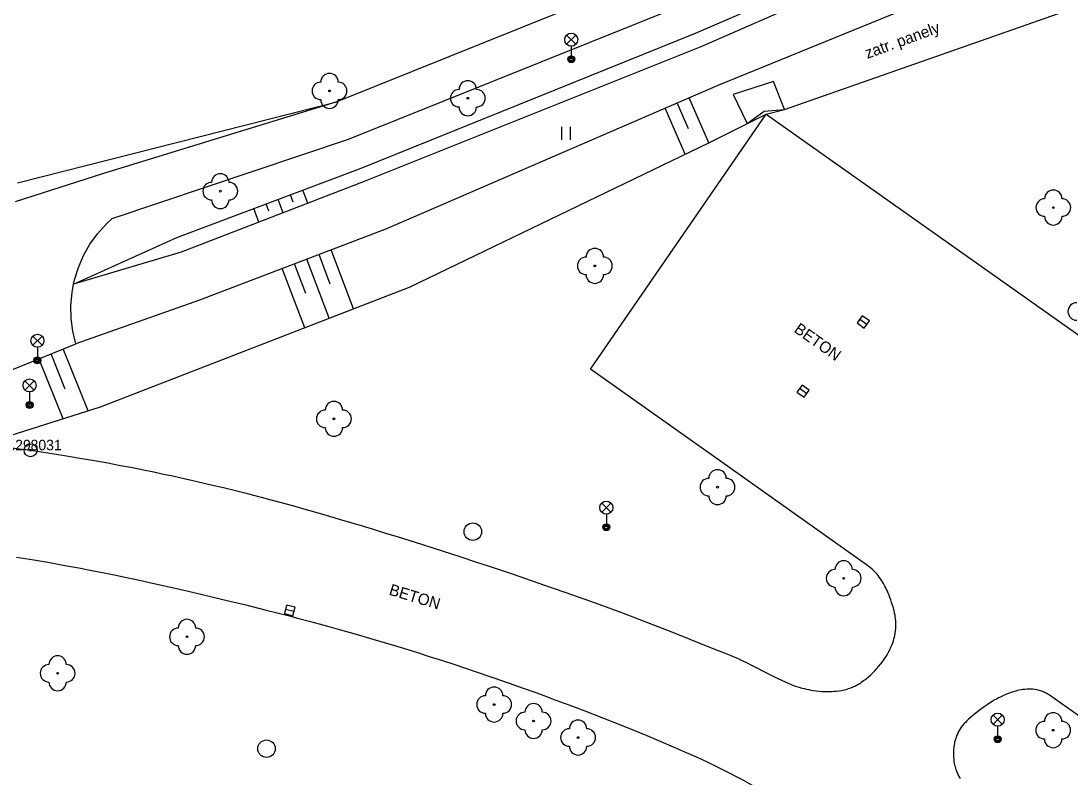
# Model space of a CAD drawing. Extents: x -539515 to -538098, y -1182060 to -1180157.
# Drawn here: x -538776.9 to -538716.8, y -1181100.4 to -1181057.1 of the extents above; entities that cross this region are included whole.
import ezdxf

# ---------------------------------------------------------------- set-up
doc = ezdxf.new("R2010")
doc.units = 0
for name, color, linetype in [('Vrstva 13', 7, 'Continuous'), ('Vrstva 21', 7, 'Continuous'), ('Vrstva 22', 7, 'Continuous'), ('Vrstva 23', 7, 'Continuous'), ('Vrstva 27', 7, 'Continuous'), ('Vrstva 29', 7, 'Continuous'), ('Vrstva 33', 7, 'Continuous'), ('Vrstva 36', 7, 'Continuous'), ('Vrstva 40', 7, 'Continuous'), ('Vrstva 88', 7, 'Continuous')]:
    doc.layers.add(name, color=color, linetype=linetype)

msp = doc.modelspace()

# ---------------------------------------------------------------- linework, layer by layer
at = {"layer": 'Vrstva 13'}
for p, q in [((-538739.389, -1181053.868), (-538758.831, -1181061.694)), ((-538758.154, -1181063.833), (-538738.78, -1181056.061)), ((-538758.831, -1181061.694), (-538772.191, -1181065.795)), ((-538771.702, -1181068.376), (-538758.154, -1181063.833)), ((-538772.191, -1181065.795), (-538777.247, -1181067.406)), ((-538779.48, -1181077.833), (-538773.769, -1181075.54))]:
    msp.add_line(p, q, dxfattribs=at)
for points in [[(-538736.106, -1181061.274), (-538735.314, -1181062.919), (-538734.338, -1181062.227), (-538733.175, -1181062.121), (-538733.801, -1181060.523), (-538736.106, -1181061.274)], [(-538773.769, -1181075.54), (-538773.944, -1181074.82), (-538774.04, -1181074.084), (-538774.057, -1181073.343), (-538773.994, -1181072.604), (-538773.91, -1181072.13), (-538773.851, -1181071.877), (-538773.631, -1181071.169), (-538773.336, -1181070.488), (-538772.97, -1181069.844), (-538772.536, -1181069.243), (-538772.04, -1181068.691), (-538771.702, -1181068.376)]]:
    msp.add_lwpolyline(points, dxfattribs=at)
at = {"layer": 'Vrstva 21'}
for radius in [0.375, 0.05]:
    msp.add_circle((-538776.37, -1181081.64), radius, dxfattribs=at)
at = {"layer": 'Vrstva 22'}
for centre in [(-538759.24, -1181061.06), (-538751.32, -1181061.48), (-538765.5, -1181066.8), (-538717.77, -1181067.74), (-538744.04, -1181071.08), (-538758.99, -1181079.84), (-538737.01, -1181083.75), (-538729.78, -1181088.97), (-538767.41, -1181092.32), (-538774.82, -1181094.41), (-538749.81, -1181096.2), (-538747.55, -1181097.14), (-538745, -1181098.09), (-538717.78, -1181097.67)]:
    msp.add_circle(centre, 0.05, dxfattribs=at)
for centre, start, end in [((-538759.24, -1181060.56), 0, 180), ((-538759.74, -1181061.06), 90, 270), ((-538758.74, -1181061.06), 270, 90), ((-538751.32, -1181060.98), 0, 180), ((-538751.82, -1181061.48), 90, 270), ((-538750.82, -1181061.48), 270, 90), ((-538759.24, -1181061.56), 180, 0), ((-538751.32, -1181061.98), 180, 0), ((-538766, -1181066.8), 90, 270), ((-538765.5, -1181066.3), 0, 180), ((-538765, -1181066.8), 270, 90), ((-538717.77, -1181067.24), 0, 180), ((-538765.5, -1181067.3), 180, 0), ((-538718.27, -1181067.74), 90, 270), ((-538717.27, -1181067.74), 270, 90), ((-538717.77, -1181068.24), 180, 0), ((-538744.04, -1181070.58), 0, 180), ((-538744.54, -1181071.08), 90, 270), ((-538743.54, -1181071.08), 270, 90), ((-538744.04, -1181071.58), 180, 0), ((-538716.43, -1181073.69), 90, 270), ((-538758.99, -1181079.34), 0, 180), ((-538759.49, -1181079.84), 90, 270), ((-538758.49, -1181079.84), 270, 90), ((-538758.99, -1181080.34), 180, 0), ((-538737.01, -1181083.25), 0, 180), ((-538737.51, -1181083.75), 90, 270), ((-538736.51, -1181083.75), 270, 90), ((-538737.01, -1181084.25), 180, 0), ((-538729.78, -1181088.47), 0, 180), ((-538730.28, -1181088.97), 90, 270), ((-538729.28, -1181088.97), 270, 90), ((-538729.78, -1181089.47), 180, 0), ((-538767.41, -1181091.82), 0, 180), ((-538767.91, -1181092.32), 90, 270), ((-538766.91, -1181092.32), 270, 90), ((-538767.41, -1181092.82), 180, 0), ((-538775.32, -1181094.41), 90, 270), ((-538774.82, -1181093.91), 0, 180), ((-538774.32, -1181094.41), 270, 90), ((-538774.82, -1181094.91), 180, 0), ((-538750.31, -1181096.2), 90, 270), ((-538749.81, -1181095.7), 0, 180), ((-538749.31, -1181096.2), 270, 90), ((-538747.55, -1181096.64), 0, 180), ((-538749.81, -1181096.7), 180, 0), ((-538748.05, -1181097.14), 90, 270), ((-538747.05, -1181097.14), 270, 90), ((-538717.78, -1181097.17), 0, 180), ((-538745.5, -1181098.09), 90, 270), ((-538745, -1181097.59), 0, 180), ((-538744.5, -1181098.09), 270, 90), ((-538718.28, -1181097.67), 90, 270), ((-538717.28, -1181097.67), 270, 90), ((-538747.55, -1181097.64), 180, 0), ((-538717.78, -1181098.17), 180, 0), ((-538745, -1181098.59), 180, 0)]:
    msp.add_arc(centre, 0.5, start, end, dxfattribs=at)
at = {"layer": 'Vrstva 27'}
for p, q in [((-538737.51, -1181064.038), (-538738.632, -1181061.449)), ((-538738.863, -1181064.69), (-538740.008, -1181062.045)), ((-538738.678, -1181063.229), (-538739.32, -1181061.747)), ((-538760.488, -1181067.495), (-538760.773, -1181066.741)), ((-538761.888, -1181068.035), (-538762.176, -1181067.27)), ((-538761.316, -1181067.426), (-538761.474, -1181067.005)), ((-538763.287, -1181068.576), (-538763.58, -1181067.799)), ((-538762.719, -1181067.955), (-538762.878, -1181067.534)), ((-538759.201, -1181072.124), (-538759.844, -1181070.435)), ((-538757.86, -1181073.536), (-538759.144, -1181070.168)), ((-538760.602, -1181072.658), (-538761.246, -1181070.97)), ((-538759.259, -1181074.078), (-538760.545, -1181070.703)), ((-538760.658, -1181074.619), (-538761.947, -1181071.237)), ((-538728.456, -1181074.434), (-538728.864, -1181074.146)), ((-538773.078, -1181079.379), (-538774.501, -1181075.834)), ((-538774.512, -1181079.834), (-538775.893, -1181076.393)), ((-538774.386, -1181078.134), (-538775.197, -1181076.113)), ((-538731.906, -1181078.394), (-538732.314, -1181078.106)), ((-538761.28, -1181090.875), (-538761.764, -1181090.749))]:
    msp.add_line(p, q, dxfattribs=at)
for points in [[(-538728.312, -1181074.23), (-538728.72, -1181073.942), (-538729.008, -1181074.35), (-538728.6, -1181074.638)], [(-538731.762, -1181078.19), (-538732.17, -1181077.902), (-538732.458, -1181078.31), (-538732.05, -1181078.598)], [(-538761.217, -1181090.632), (-538761.702, -1181090.507), (-538761.827, -1181090.992), (-538761.342, -1181091.117)]]:
    msp.add_lwpolyline(points, close=True, dxfattribs=at)
for centre in [(-538751.03, -1181086.3), (-538762.85, -1181098.73)]:
    msp.add_circle(centre, 0.5, dxfattribs=at)
at = {"layer": 'Vrstva 29'}
for p, q in [((-538738.275, -1181057.756), (-538720.538, -1181050.067)), ((-538720.295, -1181050.803), (-538737.968, -1181058.537)), ((-538719.229, -1181053.507), (-538737, -1181060.742)), ((-538733.175, -1181062.121), (-538717.481, -1181056.636)), ((-538757.436, -1181065.483), (-538738.275, -1181057.756)), ((-538737.968, -1181058.537), (-538757.265, -1181066.25)), ((-538737, -1181060.742), (-538755.984, -1181068.964)), ((-538777.11, -1181066.32), (-538758.831, -1181061.694)), ((-538754.626, -1181072.284), (-538737.51, -1181064.038)), ((-538767.995, -1181069.463), (-538757.436, -1181065.483)), ((-538757.265, -1181066.25), (-538767.736, -1181070.294)), ((-538755.984, -1181068.964), (-538766.696, -1181073.047)), ((-538773.91, -1181072.13), (-538767.995, -1181069.463)), ((-538767.736, -1181070.294), (-538773.91, -1181072.13)), ((-538772.362, -1181079.152), (-538754.626, -1181072.284)), ((-538766.696, -1181073.047), (-538773.769, -1181075.54)), ((-538779.09, -1181081.286), (-538772.362, -1181079.152))]:
    msp.add_line(p, q, dxfattribs=at)
msp.add_lwpolyline([(-538737.51, -1181064.038), (-538734.22, -1181062.4), (-538733.175, -1181062.121)], dxfattribs=at)
at = {"layer": 'Vrstva 33'}
for p, q in [((-538745.655, -1181058.39), (-538745.125, -1181057.86)), ((-538745.655, -1181057.86), (-538745.125, -1181058.39)), ((-538745.39, -1181058.5), (-538745.39, -1181059.25)), ((-538776.245, -1181075.63), (-538775.715, -1181075.1)), ((-538776.245, -1181075.1), (-538775.715, -1181075.63)), ((-538775.98, -1181075.74), (-538775.98, -1181076.49)), ((-538776.69, -1181078.188), (-538776.16, -1181077.658)), ((-538776.69, -1181077.658), (-538776.16, -1181078.188)), ((-538776.425, -1181078.298), (-538776.425, -1181079.048)), ((-538743.645, -1181085.19), (-538743.115, -1181084.66)), ((-538743.645, -1181084.66), (-538743.115, -1181085.19)), ((-538743.38, -1181085.3), (-538743.38, -1181086.05)), ((-538721.225, -1181097.33), (-538720.695, -1181096.8)), ((-538721.225, -1181096.8), (-538720.695, -1181097.33)), ((-538720.96, -1181097.44), (-538720.96, -1181098.19))]:
    msp.add_line(p, q, dxfattribs=at)
for centre, radius in [((-538745.39, -1181058.125), 0.375), ((-538745.39, -1181059.25), 0.2), ((-538745.39, -1181059.25), 0.145), ((-538745.39, -1181059.25), 0.0876), ((-538775.98, -1181075.365), 0.375), ((-538775.98, -1181076.49), 0.2), ((-538775.98, -1181076.49), 0.145), ((-538775.98, -1181076.49), 0.0876), ((-538776.425, -1181077.923), 0.375), ((-538776.425, -1181079.048), 0.2), ((-538776.425, -1181079.048), 0.145), ((-538776.425, -1181079.048), 0.0876), ((-538743.38, -1181084.925), 0.375), ((-538743.38, -1181086.05), 0.2), ((-538743.38, -1181086.05), 0.145), ((-538743.38, -1181086.05), 0.0876), ((-538720.96, -1181097.065), 0.375), ((-538720.96, -1181098.19), 0.2), ((-538720.96, -1181098.19), 0.145), ((-538720.96, -1181098.19), 0.0876)]:
    msp.add_circle(centre, radius, dxfattribs=at)
at = {"layer": 'Vrstva 36'}
for p, q in [((-538745.927, -1181063.871), (-538745.927, -1181063.121)), ((-538745.427, -1181063.871), (-538745.427, -1181063.121))]:
    msp.add_line(p, q, dxfattribs=at)
at = {"layer": 'Vrstva 88'}
for p, q in [((-538744.28, -1181077), (-538734.22, -1181062.4)), ((-538734.22, -1181062.4), (-538683.56, -1181098.18)), ((-538736.31, -1181082.65), (-538744.28, -1181077)), ((-538728.34, -1181088.3), (-538736.31, -1181082.65)), ((-538767.425, -1181089.685), (-538766.698, -1181089.854)), ((-538757.72, -1181092.174), (-538756.752, -1181092.455)), ((-538747.43, -1181095.515), (-538746.809, -1181095.742)), ((-538705.89, -1181104.22), (-538717.99, -1181095.67))]:
    msp.add_line(p, q, dxfattribs=at)
for points in [[(-538785.812, -1181080.674), (-538785.155, -1181080.723), (-538784.63, -1181080.762), (-538783.596, -1181080.844), (-538782.691, -1181080.921), (-538781.9, -1181080.993), (-538781.208, -1181081.059), (-538780.603, -1181081.12), (-538780.073, -1181081.176), (-538779.147, -1181081.279), (-538779.09, -1181081.286), (-538778.453, -1181081.362), (-538777.932, -1181081.427), (-538777.151, -1181081.53), (-538776.37, -1181081.64)], [(-538776.37, -1181081.64), (-538775.865, -1181081.714), (-538775.376, -1181081.788)], [(-538775.376, -1181081.788), (-538774.429, -1181081.938), (-538773.544, -1181082.084), (-538772.716, -1181082.228), (-538771.941, -1181082.367), (-538771.215, -1181082.503), (-538770.536, -1181082.634), (-538769.899, -1181082.761), (-538769.304, -1181082.883), (-538768.746, -1181082.999), (-538768.223, -1181083.111), (-538767.734, -1181083.218), (-538766.818, -1181083.425), (-538766.017, -1181083.611)], [(-538766.017, -1181083.611), (-538765.317, -1181083.779), (-538764.706, -1181083.929)], [(-538764.706, -1181083.929), (-538764.171, -1181084.063), (-538763.236, -1181084.304), (-538762.536, -1181084.489), (-538762.012, -1181084.631), (-538761.225, -1181084.848), (-538760.44, -1181085.07), (-538759.438, -1181085.36), (-538758.501, -1181085.635), (-538757.624, -1181085.896), (-538756.803, -1181086.143), (-538756.035, -1181086.377), (-538755.316, -1181086.599)], [(-538755.316, -1181086.599), (-538753.969, -1181087.021), (-538752.794, -1181087.395), (-538751.767, -1181087.727), (-538750.869, -1181088.022), (-538750.085, -1181088.282), (-538748.714, -1181088.743), (-538747.687, -1181089.093), (-538746.917, -1181089.359)], [(-538777.172, -1181087.755), (-538776.192, -1181087.917), (-538775.275, -1181088.075), (-538774.416, -1181088.23), (-538773.612, -1181088.38), (-538772.859, -1181088.525), (-538772.153, -1181088.664), (-538771.493, -1181088.798), (-538770.873, -1181088.926), (-538770.293, -1181089.048), (-538769.206, -1181089.284), (-538768.256, -1181089.495), (-538767.425, -1181089.685)], [(-538728.153, -1181088.448), (-538728.245, -1181088.371), (-538728.34, -1181088.3)], [(-538727.135, -1181093.062), (-538727.072, -1181092.922), (-538727.018, -1181092.791), (-538726.973, -1181092.667), (-538726.935, -1181092.55), (-538726.903, -1181092.441), (-538726.878, -1181092.338), (-538726.856, -1181092.241), (-538726.839, -1181092.151), (-538726.825, -1181092.066), (-538726.815, -1181091.987), (-538726.8, -1181091.839), (-538726.793, -1181091.71), (-538726.791, -1181091.598), (-538726.792, -1181091.5), (-538726.796, -1181091.416), (-538726.809, -1181091.268), (-538726.823, -1181091.159), (-538726.836, -1181091.078), (-538726.861, -1181090.958), (-538726.89, -1181090.84), (-538726.937, -1181090.671), (-538726.986, -1181090.509), (-538727.035, -1181090.355), (-538727.084, -1181090.21), (-538727.134, -1181090.073), (-538727.183, -1181089.945), (-538727.232, -1181089.826), (-538727.28, -1181089.714), (-538727.327, -1181089.61), (-538727.374, -1181089.514), (-538727.419, -1181089.425), (-538727.509, -1181089.26), (-538727.593, -1181089.12), (-538727.671, -1181089.001), (-538727.743, -1181088.9), (-538727.808, -1181088.815), (-538727.867, -1181088.742), (-538727.921, -1181088.68), (-538728.018, -1181088.576), (-538728.094, -1181088.501), (-538728.153, -1181088.448)], [(-538746.917, -1181089.359), (-538745.763, -1181089.762), (-538744.61, -1181090.17)], [(-538766.698, -1181089.854), (-538766.063, -1181090.004), (-538764.951, -1181090.272), (-538764.118, -1181090.477), (-538762.869, -1181090.79), (-538761.62, -1181091.11), (-538761.008, -1181091.27), (-538760.416, -1181091.427), (-538759.844, -1181091.581), (-538759.29, -1181091.732), (-538758.755, -1181091.881), (-538757.72, -1181092.174)], [(-538744.61, -1181090.17), (-538744.084, -1181090.359), (-538743.592, -1181090.538), (-538742.671, -1181090.879), (-538741.868, -1181091.182), (-538741.166, -1181091.45), (-538739.941, -1181091.926), (-538739.025, -1181092.287), (-538737.652, -1181092.832), (-538736.28, -1181093.38), (-538736.07, -1181093.466), (-538735.875, -1181093.551), (-538735.694, -1181093.633)], [(-538756.752, -1181092.455), (-538755.847, -1181092.724), (-538755.001, -1181092.981), (-538754.209, -1181093.226), (-538753.468, -1181093.46), (-538752.774, -1181093.682), (-538752.125, -1181093.894), (-538751.517, -1181094.094), (-538750.948, -1181094.285), (-538749.883, -1181094.648), (-538748.953, -1181094.971), (-538748.14, -1181095.259), (-538747.43, -1181095.515)], [(-538735.694, -1181093.633), (-538735.356, -1181093.793), (-538735.063, -1181093.938), (-538734.042, -1181094.461), (-538733.786, -1181094.59), (-538733.594, -1181094.686), (-538733.303, -1181094.826), (-538733.01, -1181094.96), (-538732.829, -1181095.037), (-538732.656, -1181095.103), (-538732.491, -1181095.161), (-538732.334, -1181095.211), (-538732.185, -1181095.254), (-538732.045, -1181095.29), (-538731.912, -1181095.321), (-538731.787, -1181095.348), (-538731.669, -1181095.37), (-538731.558, -1181095.389), (-538731.35, -1181095.418), (-538731.167, -1181095.437), (-538731.008, -1181095.449), (-538730.868, -1181095.455), (-538730.746, -1181095.457), (-538730.64, -1181095.457), (-538730.455, -1181095.451), (-538730.317, -1181095.442), (-538730.214, -1181095.432), (-538730.061, -1181095.414), (-538729.91, -1181095.39), (-538729.822, -1181095.373), (-538729.737, -1181095.354), (-538729.657, -1181095.333), (-538729.579, -1181095.311), (-538729.505, -1181095.287), (-538729.363, -1181095.236), (-538729.233, -1181095.181), (-538729.113, -1181095.124), (-538729.002, -1181095.066), (-538728.9, -1181095.007), (-538728.806, -1181094.948), (-538728.718, -1181094.89), (-538728.637, -1181094.832), (-538728.562, -1181094.776), (-538728.492, -1181094.722), (-538728.364, -1181094.614), (-538728.253, -1181094.515), (-538728.157, -1181094.424), (-538728.075, -1181094.341), (-538728.003, -1181094.267), (-538727.879, -1181094.131), (-538727.788, -1181094.026), (-538727.653, -1181093.862), (-538727.52, -1181093.69), (-538727.458, -1181093.605), (-538727.4, -1181093.522), (-538727.347, -1181093.441), (-538727.298, -1181093.362), (-538727.253, -1181093.285), (-538727.211, -1181093.209), (-538727.135, -1181093.062)], [(-538746.809, -1181095.742), (-538746.266, -1181095.942), (-538745.318, -1181096.297), (-538744.608, -1181096.568), (-538743.543, -1181096.98), (-538742.48, -1181097.4), (-538741.488, -1181097.799), (-538741.056, -1181097.976), (-538740.249, -1181098.312), (-538739.546, -1181098.613), (-538738.933, -1181098.881), (-538738.4, -1181099.121), (-538737.936, -1181099.335)], [(-538717.99, -1181095.67), (-538718.055, -1181095.626), (-538718.12, -1181095.586), (-538718.185, -1181095.549), (-538718.25, -1181095.516), (-538718.315, -1181095.486), (-538718.379, -1181095.459), (-538718.443, -1181095.434), (-538718.506, -1181095.413), (-538718.57, -1181095.394), (-538718.633, -1181095.377), (-538718.695, -1181095.363), (-538718.819, -1181095.341), (-538718.942, -1181095.327), (-538719.061, -1181095.319), (-538719.179, -1181095.318), (-538719.294, -1181095.322), (-538719.406, -1181095.331), (-538719.515, -1181095.344), (-538719.622, -1181095.361), (-538719.726, -1181095.381), (-538719.827, -1181095.404), (-538719.925, -1181095.429), (-538720.02, -1181095.456), (-538720.113, -1181095.485), (-538720.203, -1181095.515), (-538720.29, -1181095.546), (-538720.458, -1181095.613), (-538720.617, -1181095.681), (-538720.765, -1181095.751), (-538720.903, -1181095.821), (-538721.032, -1181095.891), (-538721.152, -1181095.959), (-538721.265, -1181096.025), (-538721.369, -1181096.089), (-538721.563, -1181096.215), (-538721.73, -1181096.33), (-538721.875, -1181096.433), (-538721.999, -1181096.527), (-538722.107, -1181096.61), (-538722.291, -1181096.758), (-538722.426, -1181096.872), (-538722.622, -1181097.045), (-538722.717, -1181097.132), (-538722.81, -1181097.22), (-538722.855, -1181097.265), (-538722.898, -1181097.31), (-538722.978, -1181097.404), (-538723.05, -1181097.499), (-538723.115, -1181097.596), (-538723.172, -1181097.693), (-538723.224, -1181097.791), (-538723.269, -1181097.888), (-538723.309, -1181097.984), (-538723.344, -1181098.079), (-538723.374, -1181098.173), (-538723.4, -1181098.265), (-538723.423, -1181098.356), (-538723.441, -1181098.444), (-538723.457, -1181098.53), (-538723.47, -1181098.615), (-538723.479, -1181098.697), (-538723.487, -1181098.776), (-538723.495, -1181098.931), (-538723.496, -1181099.076), (-538723.49, -1181099.211), (-538723.479, -1181099.337), (-538723.464, -1181099.455), (-538723.446, -1181099.563), (-538723.425, -1181099.663), (-538723.402, -1181099.756), (-538723.378, -1181099.841), (-538723.353, -1181099.92), (-538723.327, -1181099.992), (-538723.302, -1181100.059), (-538723.248, -1181100.18), (-538723.196, -1181100.283), (-538723.147, -1181100.369), (-538723.101, -1181100.441)], [(-538737.936, -1181099.335), (-538737.531, -1181099.526), (-538737.179, -1181099.696)], [(-538737.179, -1181099.696), (-538736.871, -1181099.846), (-538736.335, -1181100.116), (-538735.936, -1181100.322)], [(-538735.936, -1181100.322), (-538735.638, -1181100.48), (-538735.192, -1181100.722), (-538734.75, -1181100.97), (-538734.399, -1181101.172), (-538734.137, -1181101.326), (-538733.747, -1181101.561), (-538733.36, -1181101.8), (-538731.941, -1181102.691), (-538730.702, -1181103.474), (-538728.536, -1181104.848)]]:
    msp.add_lwpolyline(points, dxfattribs=at)

# ---------------------------------------------------------------- texts
at = {"layer": 'Vrstva 22'}
msp.add_text('178.29 ', height=0.6, dxfattribs=at).set_placement((-538778.814, -1181081.64))
at = {"layer": 'Vrstva 23'}
msp.add_text('8031', height=0.6, dxfattribs=at).set_placement((-538776.37, -1181081.64))
at = {"layer": 'Vrstva 40'}
for s, rotation, p in [('zatr. panely', 20.03978, (-538728.429, -1181059.23)), ('BETON', 324.76731, (-538732.678, -1181074.832)), ('BETON', 343.15041, (-538755.877, -1181089.899))]:
    msp.add_text(s, height=0.65, rotation=rotation, dxfattribs=at).set_placement(p)

doc.saveas('drawing.dxf')
